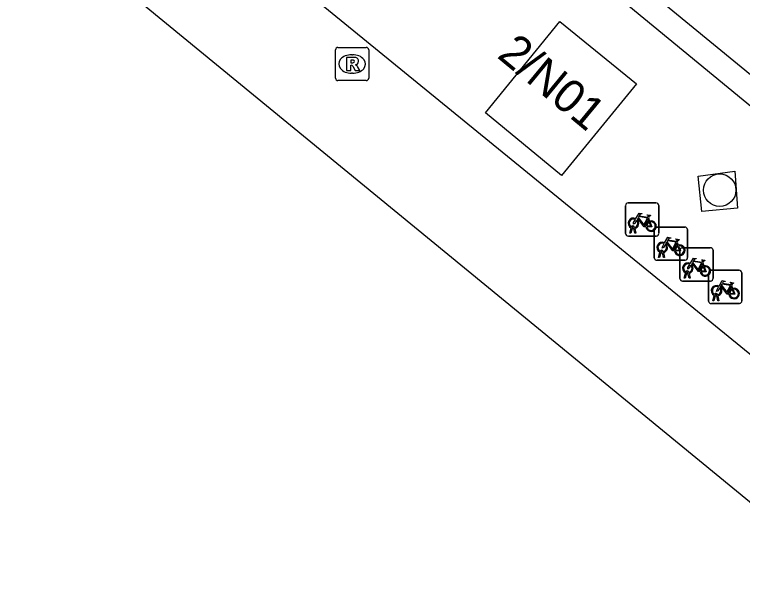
# Model space of a CAD drawing. Extents: x 161772 to 163123, y 383092 to 383917.
# Drawn here: x 161974.59 to 161996.5, y 383232.14 to 383249.47 of the extents above; entities that cross this region are included whole.
import ezdxf

# ---------------------------------------------------------------- set-up
doc = ezdxf.new("R2010")
doc.units = 0
for name, color, linetype in [('IMGEO_Boom', 7, 'Continuous'), ('IMGEO_Fietsenrek', 7, 'Continuous'), ('IMGEO_Lijnafwatering', 7, 'Continuous'), ('IMGEO_Pand', 7, 'Continuous'), ('IMGEO_Pand_nummerreeks', 7, 'Continuous'), ('IMGEO_Rijbaan_lokaal_open', 7, 'Continuous'), ('IMGEO_Rioolput', 7, 'Continuous')]:
    doc.layers.add(name, color=color, linetype=linetype)

msp = doc.modelspace()

# ---------------------------------------------------------------- linework, layer by layer
at = {"layer": 'IMGEO_Boom'}
msp.add_circle((161995.818, 383244.188), 0.489, dxfattribs=at)
at = {"layer": 'IMGEO_Fietsenrek'}
for p, q in [((161992.984, 383242.88), (161992.984, 383243.721)), ((161992.984, 383243.721), (161992.984, 383242.88)), ((161993.059, 383243.805), (161993.9, 383243.805)), ((161993.9, 383243.805), (161993.059, 383243.805)), ((161993.984, 383243.73), (161993.984, 383242.889)), ((161993.984, 383242.889), (161993.984, 383243.73)), ((161993.671, 383243.354), (161993.707, 383243.259)), ((161993.222, 383243.061), (161993.221, 383243.065)), ((161993.253, 383243.072), (161993.254, 383243.065)), ((161993.923, 383243.079), (161994.764, 383243.079)), ((161994.764, 383243.079), (161993.923, 383243.079)), ((161993.111, 383242.889), (161993.15, 383243.049)), ((161993.145, 383242.889), (161993.111, 383242.889)), ((161993.18, 383243.037), (161993.145, 383242.889)), ((161993.263, 383242.889), (161993.229, 383243.031)), ((161993.261, 383243.035), (161993.296, 383242.889)), ((161993.296, 383242.889), (161993.263, 383242.889)), ((161993.848, 383242.154), (161993.848, 383242.995)), ((161993.848, 383242.995), (161993.848, 383242.154)), ((161994.848, 383243.004), (161994.848, 383242.163)), ((161994.848, 383242.163), (161994.848, 383243.004)), ((161993.909, 383242.805), (161993.068, 383242.805)), ((161993.068, 383242.805), (161993.909, 383242.805)), ((161994.535, 383242.628), (161994.571, 383242.533)), ((161994.693, 383242.454), (161995.534, 383242.454)), ((161995.534, 383242.454), (161994.693, 383242.454)), ((161993.975, 383242.163), (161994.014, 383242.323)), ((161994.044, 383242.311), (161994.009, 383242.163)), ((161994.086, 383242.335), (161994.085, 383242.339)), ((161994.127, 383242.163), (161994.093, 383242.305)), ((161994.117, 383242.346), (161994.118, 383242.339)), ((161994.125, 383242.309), (161994.16, 383242.163)), ((161994.618, 383241.529), (161994.618, 383242.37)), ((161994.618, 383242.37), (161994.618, 383241.529)), ((161995.618, 383242.379), (161995.618, 383241.538)), ((161995.618, 383241.538), (161995.618, 383242.379)), ((161994.773, 383242.079), (161993.932, 383242.079)), ((161993.932, 383242.079), (161994.773, 383242.079)), ((161994.009, 383242.163), (161993.975, 383242.163)), ((161994.16, 383242.163), (161994.127, 383242.163)), ((161995.305, 383242.003), (161995.341, 383241.908)), ((161995.559, 383241.777), (161996.4, 383241.777)), ((161996.4, 383241.777), (161995.559, 383241.777)), ((161994.745, 383241.538), (161994.784, 383241.698)), ((161994.779, 383241.538), (161994.745, 383241.538)), ((161994.814, 383241.686), (161994.779, 383241.538)), ((161994.856, 383241.71), (161994.855, 383241.714)), ((161994.897, 383241.538), (161994.863, 383241.68)), ((161994.887, 383241.721), (161994.888, 383241.714)), ((161994.895, 383241.684), (161994.93, 383241.538)), ((161994.93, 383241.538), (161994.897, 383241.538)), ((161995.484, 383240.852), (161995.484, 383241.693)), ((161995.484, 383241.693), (161995.484, 383240.852)), ((161996.484, 383241.702), (161996.484, 383240.861)), ((161996.484, 383240.861), (161996.484, 383241.702)), ((161995.543, 383241.454), (161994.702, 383241.454)), ((161994.702, 383241.454), (161995.543, 383241.454)), ((161996.171, 383241.326), (161996.207, 383241.231)), ((161995.611, 383240.861), (161995.65, 383241.021)), ((161995.645, 383240.861), (161995.611, 383240.861)), ((161995.68, 383241.009), (161995.645, 383240.861)), ((161995.722, 383241.033), (161995.721, 383241.037)), ((161995.763, 383240.861), (161995.729, 383241.003)), ((161995.753, 383241.044), (161995.754, 383241.037)), ((161995.761, 383241.007), (161995.796, 383240.861)), ((161995.796, 383240.861), (161995.763, 383240.861)), ((161996.409, 383240.777), (161995.568, 383240.777)), ((161995.568, 383240.777), (161996.409, 383240.777))]:
    msp.add_line(p, q, dxfattribs=at)
for points in [[(161993.297, 383243.331), (161993.392, 383243.495), (161993.478, 383243.481), (161993.48, 383243.472), (161993.424, 383243.461), (161993.397, 383243.416), (161993.653, 383243.375)], [(161993.318, 383243.279), (161993.266, 383243.189), (161993.226, 383243.164), (161993.227, 383243.211), (161993.282, 383243.305)], [(161993.593, 383243.087), (161993.543, 383243.087), (161993.352, 383243.338), (161993.333, 383243.306)], [(161993.64, 383243.35), (161993.383, 383243.391), (161993.366, 383243.362), (161993.533, 383243.142), (161993.64, 383243.35)], [(161993.688, 383243.252), (161993.658, 383243.329), (161993.549, 383243.111), (161993.592, 383243.111)], [(161993.653, 383243.375), (161993.678, 383243.424), (161993.672, 383243.428), (161993.649, 383243.432), (161993.637, 383243.439), (161993.636, 383243.442), (161993.638, 383243.447), (161993.733, 383243.432), (161993.735, 383243.422), (161993.725, 383243.409), (161993.713, 383243.403), (161993.699, 383243.409), (161993.671, 383243.354)], [(161993.622, 383243.111), (161993.742, 383243.11), (161993.698, 383243.224)], [(161993.718, 383243.231), (161993.773, 383243.086), (161993.623, 383243.086)], [(161994.161, 383242.605), (161994.256, 383242.769), (161994.342, 383242.755), (161994.344, 383242.746), (161994.288, 383242.735), (161994.261, 383242.69), (161994.517, 383242.649)], [(161994.504, 383242.624), (161994.247, 383242.665), (161994.23, 383242.636), (161994.397, 383242.416), (161994.504, 383242.624)], [(161994.517, 383242.649), (161994.542, 383242.698), (161994.536, 383242.702), (161994.513, 383242.706), (161994.501, 383242.713), (161994.5, 383242.716), (161994.502, 383242.721), (161994.597, 383242.706), (161994.599, 383242.696), (161994.589, 383242.683), (161994.577, 383242.677), (161994.563, 383242.683), (161994.535, 383242.628)], [(161994.182, 383242.553), (161994.13, 383242.463), (161994.09, 383242.438), (161994.091, 383242.485), (161994.146, 383242.579)], [(161994.457, 383242.361), (161994.407, 383242.361), (161994.216, 383242.612), (161994.197, 383242.58)], [(161994.552, 383242.526), (161994.522, 383242.603), (161994.413, 383242.385), (161994.456, 383242.385)], [(161994.486, 383242.385), (161994.606, 383242.384), (161994.562, 383242.498)], [(161994.582, 383242.505), (161994.637, 383242.36), (161994.487, 383242.36)], [(161994.931, 383241.98), (161995.026, 383242.144), (161995.112, 383242.13), (161995.114, 383242.121), (161995.058, 383242.11), (161995.031, 383242.065), (161995.287, 383242.024)], [(161995.227, 383241.736), (161995.177, 383241.736), (161994.986, 383241.987), (161994.967, 383241.955)], [(161995.274, 383241.999), (161995.017, 383242.04), (161995, 383242.011), (161995.167, 383241.791), (161995.274, 383241.999)], [(161995.322, 383241.901), (161995.292, 383241.978), (161995.183, 383241.76), (161995.226, 383241.76)], [(161995.287, 383242.024), (161995.312, 383242.073), (161995.306, 383242.077), (161995.283, 383242.081), (161995.271, 383242.088), (161995.27, 383242.091), (161995.272, 383242.096), (161995.367, 383242.081), (161995.369, 383242.071), (161995.359, 383242.058), (161995.347, 383242.052), (161995.333, 383242.058), (161995.305, 383242.003)], [(161994.952, 383241.928), (161994.9, 383241.838), (161994.86, 383241.813), (161994.861, 383241.86), (161994.916, 383241.954)], [(161995.256, 383241.76), (161995.376, 383241.759), (161995.332, 383241.873)], [(161995.352, 383241.88), (161995.407, 383241.735), (161995.257, 383241.735)], [(161995.797, 383241.303), (161995.892, 383241.467), (161995.978, 383241.453), (161995.98, 383241.444), (161995.924, 383241.433), (161995.897, 383241.388), (161996.153, 383241.347)], [(161996.093, 383241.059), (161996.043, 383241.059), (161995.852, 383241.31), (161995.833, 383241.278)], [(161996.14, 383241.322), (161995.883, 383241.363), (161995.866, 383241.334), (161996.033, 383241.114), (161996.14, 383241.322)], [(161996.188, 383241.224), (161996.158, 383241.301), (161996.049, 383241.083), (161996.092, 383241.083)], [(161996.153, 383241.347), (161996.178, 383241.396), (161996.172, 383241.4), (161996.149, 383241.404), (161996.137, 383241.411), (161996.136, 383241.414), (161996.138, 383241.419), (161996.233, 383241.404), (161996.235, 383241.394), (161996.225, 383241.381), (161996.213, 383241.375), (161996.199, 383241.381), (161996.171, 383241.326)], [(161995.818, 383241.251), (161995.766, 383241.161), (161995.726, 383241.136), (161995.727, 383241.183), (161995.782, 383241.277)], [(161996.122, 383241.083), (161996.242, 383241.082), (161996.198, 383241.196)], [(161996.218, 383241.203), (161996.273, 383241.058), (161996.123, 383241.058)]]:
    msp.add_lwpolyline(points, dxfattribs=at)
for centre, radius, start, end in [((161993.062, 383243.727), 0.0779, 92.4484, 184.2845), ((161993.062, 383243.727), 0.0779, 92.4484, 184.2845), ((161993.906, 383243.727), 0.0779, 2.4484, 94.2845), ((161993.906, 383243.727), 0.0779, 2.4484, 94.2845), ((161993.224, 383243.19), 0.159, 62.6766, 242.1369), ((161993.224, 383243.19), 0.129, 63.3192, 238.903), ((161993.224, 383243.19), 0.129, 283.6043, 43.4302), ((161993.224, 383243.19), 0.159, 283.5766, 46.6042), ((161993.204, 383243.061), 0.0499, 12.8025, 158.6934), ((161993.204, 383243.061), 0.0174, 12.8025, 163.4502), ((161993.224, 383243.19), 0.129, 253.415, 269.0204), ((161993.751, 383243.106), 0.159, 113.3408, 178.3217), ((161993.751, 383243.106), 0.159, 187.0065, 105.7708), ((161993.751, 383243.106), 0.129, 113.923, 177.9556), ((161993.751, 383243.106), 0.129, 188.6715, 104.5883), ((161993.926, 383243.001), 0.0779, 92.4484, 184.2845), ((161993.926, 383243.001), 0.0779, 92.4484, 184.2845), ((161994.77, 383243.001), 0.0779, 2.4484, 94.2845), ((161994.77, 383243.001), 0.0779, 2.4484, 94.2845), ((161993.062, 383242.883), 0.0779, 182.4484, 274.2845), ((161993.062, 383242.883), 0.0779, 182.4484, 274.2845), ((161993.224, 383243.19), 0.159, 253.9967, 271.7867), ((161993.906, 383242.883), 0.0779, 272.4484, 4.2845), ((161993.906, 383242.883), 0.0779, 272.4484, 4.2845), ((161994.088, 383242.464), 0.159, 62.6766, 242.1369), ((161994.088, 383242.464), 0.129, 63.3192, 238.903), ((161994.088, 383242.464), 0.129, 283.6043, 43.4302), ((161994.088, 383242.464), 0.159, 283.5766, 46.6042), ((161994.615, 383242.38), 0.159, 113.3408, 178.3217), ((161994.615, 383242.38), 0.159, 187.0065, 105.7708), ((161994.615, 383242.38), 0.129, 113.923, 177.9556), ((161994.615, 383242.38), 0.129, 188.6715, 104.5883), ((161994.696, 383242.376), 0.0779, 92.4484, 184.2845), ((161994.696, 383242.376), 0.0779, 92.4484, 184.2845), ((161995.54, 383242.376), 0.0779, 2.4484, 94.2845), ((161995.54, 383242.376), 0.0779, 2.4484, 94.2845), ((161994.068, 383242.335), 0.0499, 12.8025, 158.6934), ((161994.088, 383242.464), 0.159, 253.9967, 271.7867), ((161994.068, 383242.335), 0.0174, 12.8025, 163.4502), ((161994.088, 383242.464), 0.129, 253.415, 269.0204), ((161993.926, 383242.157), 0.0779, 182.4484, 274.2845), ((161993.926, 383242.157), 0.0779, 182.4484, 274.2845), ((161994.858, 383241.839), 0.159, 62.6766, 242.1369), ((161994.858, 383241.839), 0.129, 63.3192, 238.903), ((161994.77, 383242.157), 0.0779, 272.4484, 4.2845), ((161994.77, 383242.157), 0.0779, 272.4484, 4.2845), ((161994.838, 383241.71), 0.0499, 12.8025, 158.6934), ((161994.858, 383241.839), 0.129, 283.6043, 43.4302), ((161994.858, 383241.839), 0.159, 283.5766, 46.6042), ((161995.385, 383241.755), 0.159, 113.3408, 178.3217), ((161995.385, 383241.755), 0.159, 187.0065, 105.7708), ((161995.385, 383241.755), 0.129, 113.923, 177.9556), ((161995.385, 383241.755), 0.129, 188.6715, 104.5883), ((161995.562, 383241.699), 0.0779, 92.4484, 184.2845), ((161995.562, 383241.699), 0.0779, 92.4484, 184.2845), ((161996.406, 383241.699), 0.0779, 2.4484, 94.2845), ((161996.406, 383241.699), 0.0779, 2.4484, 94.2845), ((161994.696, 383241.532), 0.0779, 182.4484, 274.2845), ((161994.696, 383241.532), 0.0779, 182.4484, 274.2845), ((161994.858, 383241.839), 0.159, 253.9967, 271.7867), ((161994.838, 383241.71), 0.0174, 12.8025, 163.4502), ((161994.858, 383241.839), 0.129, 253.415, 269.0204), ((161995.54, 383241.532), 0.0779, 272.4484, 4.2845), ((161995.54, 383241.532), 0.0779, 272.4484, 4.2845), ((161995.724, 383241.162), 0.159, 62.6766, 242.1369), ((161995.724, 383241.162), 0.129, 63.3192, 238.903), ((161995.704, 383241.033), 0.0499, 12.8025, 158.6934), ((161995.724, 383241.162), 0.129, 283.6043, 43.4302), ((161995.724, 383241.162), 0.159, 283.5766, 46.6042), ((161996.251, 383241.078), 0.159, 113.3408, 178.3217), ((161996.251, 383241.078), 0.159, 187.0065, 105.7708), ((161996.251, 383241.078), 0.129, 113.923, 177.9556), ((161996.251, 383241.078), 0.129, 188.6715, 104.5883), ((161995.724, 383241.162), 0.159, 253.9967, 271.7867), ((161995.704, 383241.033), 0.0174, 12.8025, 163.4502), ((161995.724, 383241.162), 0.129, 253.415, 269.0204), ((161996.406, 383240.855), 0.0779, 272.4484, 4.2845), ((161996.406, 383240.855), 0.0779, 272.4484, 4.2845), ((161995.562, 383240.855), 0.0779, 182.4484, 274.2845), ((161995.562, 383240.855), 0.0779, 182.4484, 274.2845)]:
    msp.add_arc(centre, radius, start, end, dxfattribs=at)
at = {"layer": 'IMGEO_Lijnafwatering'}
for points in [[(161988.122, 383246.267), (161973.639, 383258.081)], [(161989.193, 383252.942), (162004.142, 383240.642)], [(162002.606, 383234.454), (161988.122, 383246.267)]]:
    msp.add_lwpolyline(points, dxfattribs=at)
at = {"layer": 'IMGEO_Pand'}
for points in [[(161971.077, 383255.833), (162035.261, 383203.214)], [(161988.764, 383246.512), (161991.01, 383249.265), (161993.311, 383247.391), (161991.055, 383244.629), (161988.764, 383246.512)]]:
    msp.add_lwpolyline(points, dxfattribs=at)
at = {"layer": 'IMGEO_Rijbaan_lokaal_open'}
for points in [[(162003.025, 383242.509), (161992.962, 383250.769), (161991.934, 383251.613), (161991.551, 383251.928), (161994.063, 383254.984), (162005.54, 383245.553), (162003.025, 383242.509)], [(161995.275, 383243.543), (161995.168, 383244.614), (161996.268, 383244.758), (161996.358, 383243.645), (161995.275, 383243.543)]]:
    msp.add_lwpolyline(points, dxfattribs=at)
at = {"layer": 'IMGEO_Rioolput'}
for p, q in [((161984.253, 383247.559), (161984.253, 383248.411)), ((161984.328, 383248.485), (161985.18, 383248.485)), ((161985.254, 383248.411), (161985.254, 383247.559)), ((161984.741, 383248.265), (161984.766, 383248.265)), ((161984.764, 383247.705), (161984.739, 383247.705)), ((161985.18, 383247.485), (161984.328, 383247.485))]:
    msp.add_line(p, q, dxfattribs=at)
for points in [[(161984.253, 383247.559), (161984.253, 383248.411)], [(161984.328, 383248.485), (161985.18, 383248.485)], [(161985.254, 383248.411), (161985.254, 383247.559)], [(161984.842, 383248.183), (161984.59, 383248.185), (161984.59, 383247.785)], [(161984.768, 383248.104), (161984.714, 383248.104), (161984.714, 383248.023)], [(161984.59, 383247.785), (161984.714, 383247.785), (161984.714, 383247.947), (161984.725, 383247.947)], [(161984.714, 383248.023), (161984.766, 383248.023)], [(161984.772, 383247.918), (161984.843, 383247.785), (161984.983, 383247.785), (161984.918, 383247.911)], [(161985.18, 383247.485), (161984.328, 383247.485)]]:
    msp.add_lwpolyline(points, dxfattribs=at)
for centre, radius, start, end in [((161984.33, 383248.409), 0.0765, 91.552, 178.448), ((161984.33, 383248.409), 0.0765, 91.552, 178.448), ((161985.178, 383248.409), 0.0765, 1.552, 88.448), ((161985.178, 383248.409), 0.0765, 1.552, 88.448), ((161984.774, 383248.008), 0.0964, 77.0061, 93.1865), ((161984.788, 383248.065), 0.0378, 276.6634, 79.6772), ((161984.841, 383248.073), 0.109, 350.3612, 89.416), ((161984.724, 383247.894), 0.0533, 26.0293, 88.6989), ((161984.75, 383248.212), 0.19, 274.7715, 282.9687), ((161984.839, 383248.073), 0.112, 277.5842, 350.9817), ((161984.823, 383247.858), 0.108, 29.5134, 73.7905), ((161984.33, 383247.561), 0.0765, 181.552, 268.448), ((161984.33, 383247.561), 0.0765, 181.552, 268.448), ((161985.178, 383247.561), 0.0765, 271.552, 358.448), ((161985.178, 383247.561), 0.0765, 271.552, 358.448)]:
    msp.add_arc(centre, radius, start, end, dxfattribs=at)
for centre, major_axis, ratio, start_param, end_param in [((161984.74, 383247.985), (-0.387, 0.002), 0.722429, 4.712389, 7.853982), ((161984.765, 383247.985), (-0.39, 0.002), 0.717154, 1.570796, 4.712389)]:
    msp.add_ellipse(centre, major_axis=major_axis, ratio=ratio, start_param=start_param, end_param=end_param, dxfattribs=at)

# ---------------------------------------------------------------- texts
at = {"layer": 'IMGEO_Pand_nummerreeks'}
msp.add_text('2/N01', height=1, rotation=320.3857, dxfattribs=at).set_placement((161989.085, 383248.201))

doc.saveas('drawing.dxf')
